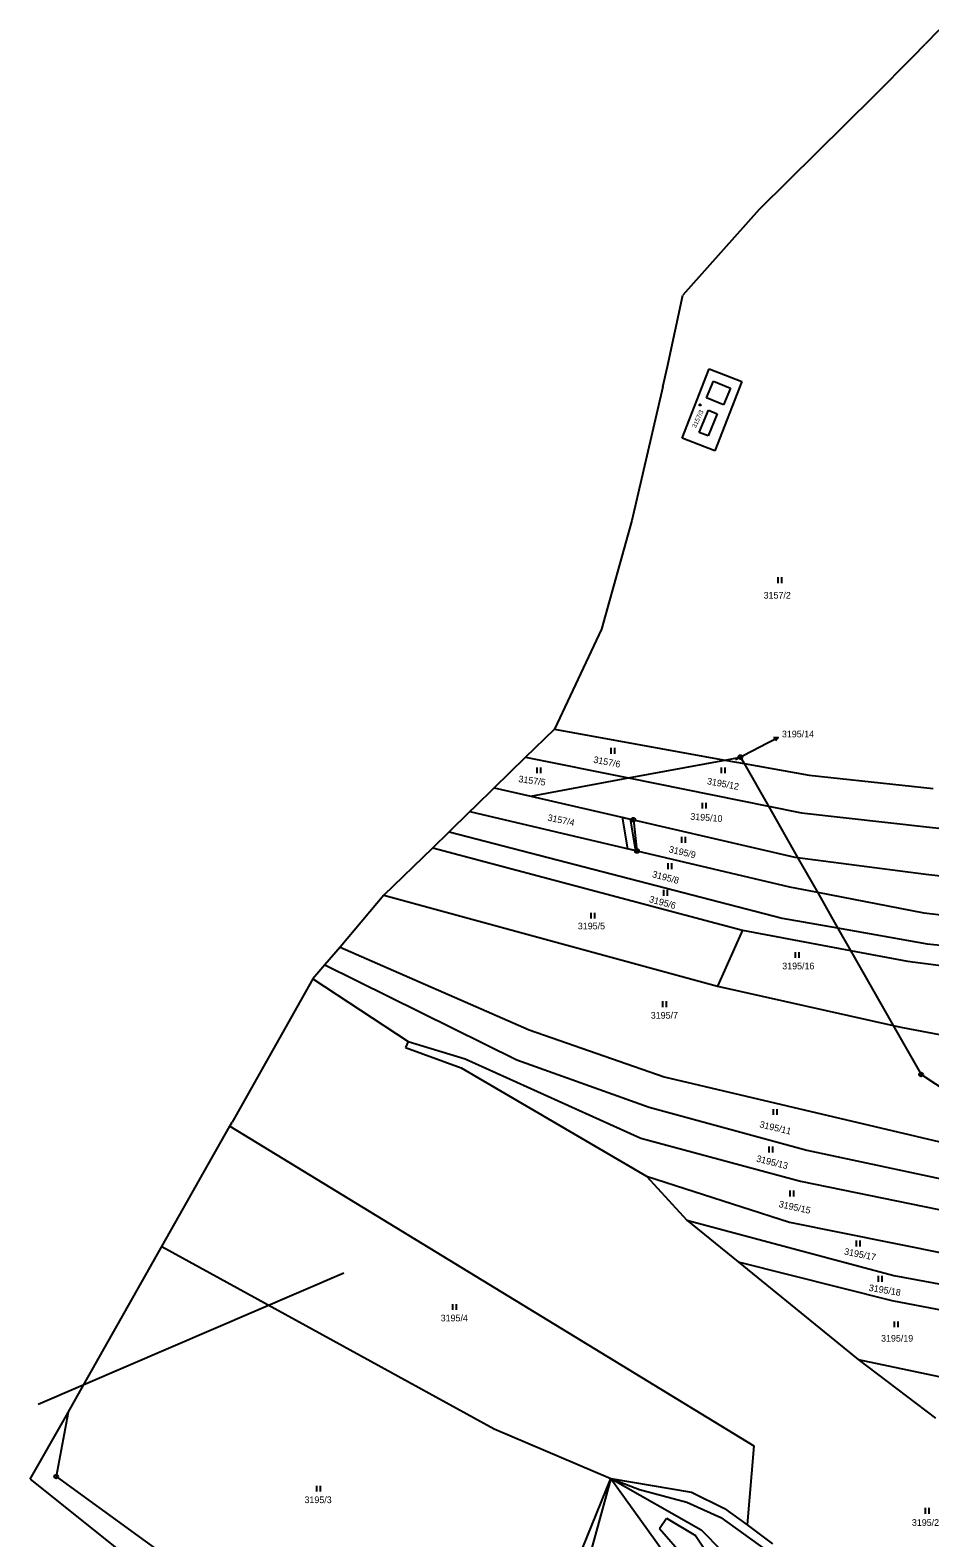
# Model space of a CAD drawing. Extents: x -593183 to -588034, y -1130415 to -1124994.
# Drawn here: x -592840.9 to -592610.9, y -1127703.4 to -1127318.2 of the extents above; entities that cross this region are included whole.
import ezdxf

# ---------------------------------------------------------------- set-up
doc = ezdxf.new("R2010")
doc.units = 0
for name, color, linetype in [('Vrstva 1', 7, 'Continuous'), ('Vrstva 12', 7, 'Continuous'), ('Vrstva 13', 7, 'Continuous'), ('Vrstva 16', 7, 'Continuous'), ('Vrstva 18', 7, 'Continuous'), ('Vrstva 19', 7, 'Continuous'), ('Vrstva 24', 7, 'Continuous'), ('Vrstva 25', 7, 'Continuous'), ('Vrstva 27', 7, 'Continuous'), ('Vrstva 4', 7, 'Continuous')]:
    doc.layers.add(name, color=color, linetype=linetype)

msp = doc.modelspace()

# ---------------------------------------------------------------- linework, layer by layer
at = {"layer": 'Vrstva 1'}
for p, q in [((-592674.27, -1127422.41), (-592667.38, -1127404.71)), ((-592667.38, -1127404.71), (-592658.99, -1127407.97)), ((-592658.99, -1127407.97), (-592665.89, -1127425.68)), ((-592665.89, -1127425.68), (-592674.27, -1127422.41)), ((-592706.93, -1127496.82), (-592663.38, -1127504.67)), ((-592714.27, -1127503.97), (-592688.01, -1127509.26)), ((-592688.01, -1127509.26), (-592663.38, -1127504.67)), ((-592663.38, -1127504.67), (-592659.37, -1127503.92)), ((-592663.38, -1127504.67), (-592658.44, -1127505.56)), ((-592659.37, -1127503.92), (-592658.44, -1127505.56)), ((-592658.44, -1127505.56), (-592652.22, -1127516.47)), ((-592658.44, -1127505.56), (-592641.83, -1127508.55)), ((-592641.83, -1127508.55), (-592610.06, -1127511.95)), ((-592722.27, -1127511.76), (-592712.92, -1127513.91)), ((-592712.92, -1127513.91), (-592688.01, -1127509.26)), ((-592688.01, -1127509.26), (-592652.22, -1127516.47)), ((-592712.92, -1127513.91), (-592686.73, -1127519.94)), ((-592652.22, -1127516.47), (-592643.73, -1127518.18)), ((-592652.22, -1127516.47), (-592644.77, -1127529.55)), ((-592728.54, -1127517.86), (-592685.81, -1127527.91)), ((-592686.73, -1127519.94), (-592685.81, -1127527.91)), ((-592686.73, -1127519.94), (-592645.43, -1127529.46)), ((-592643.73, -1127518.18), (-592611.04, -1127521.85)), ((-592733.84, -1127523.03), (-592648.7, -1127545.06)), ((-592611.04, -1127521.85), (-592564.58, -1127526.73)), ((-592738.02, -1127527.1), (-592658.83, -1127548.13)), ((-592685.81, -1127527.91), (-592646.8, -1127537.09)), ((-592645.43, -1127529.46), (-592644.77, -1127529.55)), ((-592644.77, -1127529.55), (-592611.99, -1127533.87)), ((-592644.77, -1127529.55), (-592639.7, -1127538.46)), ((-592611.99, -1127533.87), (-592565.8, -1127539.02)), ((-592750.48, -1127539.23), (-592665.22, -1127562.43)), ((-592646.8, -1127537.09), (-592639.7, -1127538.46)), ((-592639.7, -1127538.46), (-592612.48, -1127543.69)), ((-592639.7, -1127538.46), (-592634.51, -1127547.58)), ((-592648.7, -1127545.06), (-592634.51, -1127547.58)), ((-592612.48, -1127543.69), (-592566.79, -1127549.22)), ((-592658.83, -1127548.13), (-592665.22, -1127562.43)), ((-592658.83, -1127548.13), (-592631.22, -1127553.35)), ((-592634.51, -1127547.58), (-592611.65, -1127551.63)), ((-592634.51, -1127547.58), (-592631.22, -1127553.35)), ((-592761.7, -1127552.44), (-592713.37, -1127573.59)), ((-592631.22, -1127553.35), (-592616.68, -1127556.1)), ((-592631.22, -1127553.35), (-592620.32, -1127572.49)), ((-592611.65, -1127551.63), (-592567.27, -1127556.14)), ((-592765.58, -1127557.02), (-592716.53, -1127581.25)), ((-592616.68, -1127556.1), (-592558.96, -1127563.39)), ((-592768.63, -1127560.61), (-592744.31, -1127576.55)), ((-592665.22, -1127562.43), (-592620.32, -1127572.49)), ((-592713.37, -1127573.59), (-592678.89, -1127585.57)), ((-592620.32, -1127572.49), (-592617.94, -1127573.02)), ((-592620.32, -1127572.49), (-592613.18, -1127585.02)), ((-592617.94, -1127573.02), (-592560.53, -1127583.69)), ((-592744.31, -1127576.55), (-592744.96, -1127578.1)), ((-592744.96, -1127578.1), (-592730.74, -1127583.29)), ((-592744.31, -1127576.55), (-592729.71, -1127581.01)), ((-592729.71, -1127581.01), (-592684.82, -1127601.25)), ((-592716.53, -1127581.25), (-592682.72, -1127593.32)), ((-592730.74, -1127583.29), (-592683.38, -1127611)), ((-592678.89, -1127585.57), (-592604, -1127603.21)), ((-592581.64, -1127605.85), (-592613.18, -1127585.02)), ((-592682.72, -1127593.32), (-592642.37, -1127604.37)), ((-592789.86, -1127598.18), (-592655.91, -1127679.84)), ((-592684.82, -1127601.25), (-592644.04, -1127612.24)), ((-592642.37, -1127604.37), (-592604, -1127612.54)), ((-592683.38, -1127611), (-592646.83, -1127622.71)), ((-592683.38, -1127611), (-592673.06, -1127622.24)), ((-592644.04, -1127612.24), (-592605.36, -1127620.17)), ((-592673.06, -1127622.24), (-592620.15, -1127636.38)), ((-592673.06, -1127622.24), (-592659.9, -1127632.84)), ((-592646.83, -1127622.71), (-592606.57, -1127630.83)), ((-592807.23, -1127628.92), (-592722.35, -1127675.53)), ((-592659.9, -1127632.84), (-592620.64, -1127642.79)), ((-592659.9, -1127632.84), (-592629.24, -1127657.84)), ((-592620.15, -1127636.38), (-592590.8, -1127641.77)), ((-592620.64, -1127642.79), (-592607.29, -1127645.33)), ((-592629.24, -1127657.84), (-592600.61, -1127663.85)), ((-592629.24, -1127657.84), (-592609.53, -1127672.81)), ((-592831.18, -1127671.35), (-592834.28, -1127687.71)), ((-592831.2, -1127671.34), (-592831.18, -1127671.35)), ((-592722.35, -1127675.53), (-592692.49, -1127688.21)), ((-592655.91, -1127679.84), (-592657.64, -1127700.1)), ((-592834.28, -1127687.71), (-592721.3, -1127769.62)), ((-592718.74, -1127752.82), (-592692.49, -1127688.21)), ((-592692.49, -1127688.21), (-592698.38, -1127709.58)), ((-592692.49, -1127688.21), (-592671.84, -1127691.71)), ((-592692.49, -1127688.21), (-592685.13, -1127691.05)), ((-592692.49, -1127688.21), (-592675.03, -1127712.5)), ((-592692.49, -1127688.21), (-592669.41, -1127701.38)), ((-592685.13, -1127691.05), (-592673.03, -1127694.26)), ((-592671.84, -1127691.71), (-592663.39, -1127695.86)), ((-592673.03, -1127694.26), (-592664.38, -1127698.15)), ((-592663.39, -1127695.86), (-592657.64, -1127700.1)), ((-592680.07, -1127700.99), (-592678.26, -1127698.33)), ((-592680.07, -1127700.99), (-592673.63, -1127708.32)), ((-592678.26, -1127698.33), (-592670.86, -1127702.75)), ((-592669.41, -1127701.38), (-592655.57, -1127715.27)), ((-592664.38, -1127698.15), (-592652.8, -1127706.56)), ((-592657.64, -1127700.1), (-592651.12, -1127704.9)), ((-592670.86, -1127702.75), (-592660.52, -1127718.31))]:
    msp.add_line(p, q, dxfattribs=at)
at = {"layer": 'Vrstva 12'}
msp.add_line((-592838.89, -1127669.27), (-592760.73, -1127635.67), dxfattribs=at)
at = {"layer": 'Vrstva 13'}
for p, q in [((-592608.63, -1127318.2), (-592612.15, -1127321.78)), ((-592615.24, -1127324.92), (-592612.15, -1127321.78)), ((-592625.17, -1127335.02), (-592615.24, -1127324.92)), ((-592625.17, -1127335.02), (-592654.54, -1127364.01)), ((-592654.54, -1127364.01), (-592667.18, -1127378.19)), ((-592667.18, -1127378.19), (-592674.07, -1127385.94)), ((-592678.04, -1127404.1), (-592674.07, -1127385.94)), ((-592679.18, -1127409.33), (-592678.04, -1127404.1)), ((-592679.18, -1127409.33), (-592687.13, -1127443.51)), ((-592687.13, -1127443.51), (-592694.85, -1127471.21)), ((-592694.85, -1127471.21), (-592706.93, -1127496.82)), ((-592714.27, -1127503.97), (-592706.93, -1127496.82)), ((-592722.27, -1127511.76), (-592714.27, -1127503.97)), ((-592727.21, -1127516.57), (-592722.27, -1127511.76)), ((-592728.54, -1127517.86), (-592727.21, -1127516.57)), ((-592733.84, -1127523.03), (-592728.54, -1127517.86)), ((-592738.02, -1127527.1), (-592733.84, -1127523.03)), ((-592750.48, -1127539.23), (-592738.02, -1127527.1)), ((-592750.48, -1127539.23), (-592761.7, -1127552.44)), ((-592761.7, -1127552.44), (-592765.58, -1127557.02)), ((-592765.58, -1127557.02), (-592768.63, -1127560.61)), ((-592768.63, -1127560.61), (-592789.32, -1127597.23)), ((-592789.86, -1127598.18), (-592789.32, -1127597.23)), ((-592807.23, -1127628.92), (-592789.86, -1127598.18)), ((-592827.29, -1127664.42), (-592807.23, -1127628.92)), ((-592831.2, -1127671.34), (-592827.29, -1127664.42)), ((-592840.93, -1127688.42), (-592831.64, -1127672.12)), ((-592831.64, -1127672.12), (-592831.2, -1127671.34)), ((-592840.93, -1127688.42), (-592721.46, -1127783.67))]:
    msp.add_line(p, q, dxfattribs=at)
at = {"layer": 'Vrstva 16'}
msp.add_line((-592660.61, -1127504.55), (-592652.41, -1127500.27), dxfattribs=at)
at = {"layer": 'Vrstva 24'}
for centre, radius in [((-592659.37, -1127503.92), 0.5), ((-592659.37, -1127503.92), 0.0327), ((-592686.73, -1127519.94), 0.5), ((-592686.73, -1127519.94), 0.0327), ((-592685.81, -1127527.91), 0.5), ((-592685.81, -1127527.91), 0.0327), ((-592613.18, -1127585.02), 0.5), ((-592613.18, -1127585.02), 0.0327), ((-592834.28, -1127687.71), 0.5), ((-592834.28, -1127687.71), 0.0327)]:
    msp.add_circle(centre, radius, dxfattribs=at)
at = {"layer": 'Vrstva 25'}
for p, q in [((-592649.79, -1127457.95), (-592649.79, -1127459.45)), ((-592648.77, -1127459.45), (-592648.77, -1127457.95)), ((-592652.41, -1127500.27), (-592649.75, -1127498.88)), ((-592692.5, -1127501.59), (-592692.5, -1127503.09)), ((-592691.47, -1127503.09), (-592691.47, -1127501.59)), ((-592711.41, -1127506.54), (-592711.41, -1127508.04)), ((-592710.39, -1127508.04), (-592710.39, -1127506.54)), ((-592664.27, -1127506.55), (-592664.27, -1127508.05)), ((-592663.24, -1127508.05), (-592663.24, -1127506.55)), ((-592669.14, -1127515.57), (-592669.14, -1127517.07)), ((-592668.11, -1127517.07), (-592668.11, -1127515.57)), ((-592674.39, -1127524.32), (-592674.39, -1127525.82)), ((-592673.36, -1127525.82), (-592673.36, -1127524.32)), ((-592677.94, -1127531.05), (-592677.94, -1127532.55)), ((-592676.92, -1127532.55), (-592676.92, -1127531.05)), ((-592679.04, -1127537.84), (-592679.04, -1127539.34)), ((-592678.02, -1127539.34), (-592678.02, -1127537.84)), ((-592697.58, -1127543.67), (-592697.58, -1127545.17)), ((-592696.56, -1127545.17), (-592696.56, -1127543.67)), ((-592645.34, -1127553.72), (-592645.34, -1127555.22)), ((-592644.32, -1127555.22), (-592644.32, -1127553.72)), ((-592679.28, -1127566.31), (-592679.28, -1127567.81)), ((-592678.26, -1127567.81), (-592678.26, -1127566.31)), ((-592651.02, -1127593.84), (-592651.02, -1127595.34)), ((-592649.99, -1127595.34), (-592649.99, -1127593.84)), ((-592652.06, -1127603.4), (-592652.06, -1127604.9)), ((-592651.04, -1127604.9), (-592651.04, -1127603.4)), ((-592646.74, -1127614.65), (-592646.74, -1127616.15)), ((-592645.72, -1127616.15), (-592645.72, -1127614.65)), ((-592629.74, -1127627.42), (-592629.74, -1127628.92)), ((-592628.72, -1127628.92), (-592628.72, -1127627.42)), ((-592624.11, -1127636.48), (-592624.11, -1127637.98)), ((-592623.09, -1127637.98), (-592623.09, -1127636.48)), ((-592732.95, -1127643.66), (-592732.95, -1127645.16)), ((-592731.93, -1127645.16), (-592731.93, -1127643.66)), ((-592620.08, -1127648.08), (-592620.08, -1127649.58)), ((-592619.06, -1127649.58), (-592619.06, -1127648.08)), ((-592767.7, -1127690.08), (-592767.7, -1127691.58)), ((-592766.68, -1127691.58), (-592766.68, -1127690.08)), ((-592612.12, -1127695.75), (-592612.12, -1127697.25)), ((-592611.09, -1127697.25), (-592611.09, -1127695.75))]:
    msp.add_line(p, q, dxfattribs=at)
msp.add_lwpolyline([(-592650.87, -1127498.9), (-592649.75, -1127498.88), (-592650.41, -1127499.79)], dxfattribs=at)
for radius in [0.175, 0.15]:
    msp.add_circle((-592669.68, -1127413.95), radius, dxfattribs=at)
at = {"layer": 'Vrstva 27'}
for p, q in [((-592688.12, -1127527.37), (-592689.52, -1127519.3)), ((-592689.52, -1127519.3), (-592688.55, -1127519.52)), ((-592688.55, -1127519.52), (-592687.58, -1127519.75)), ((-592687.58, -1127519.75), (-592686.18, -1127527.83)), ((-592687.15, -1127527.6), (-592688.12, -1127527.37)), ((-592686.18, -1127527.83), (-592687.15, -1127527.6))]:
    msp.add_line(p, q, dxfattribs=at)
at = {"layer": 'Vrstva 4'}
for p, q in [((-592668.01, -1127412.15), (-592666.21, -1127407.91)), ((-592666.21, -1127407.91), (-592661.94, -1127409.7)), ((-592663.71, -1127413.93), (-592668.01, -1127412.15)), ((-592661.94, -1127409.7), (-592663.71, -1127413.93)), ((-592669.87, -1127420.97), (-592667.56, -1127415.32)), ((-592665.3, -1127416.24), (-592667.59, -1127421.86)), ((-592667.56, -1127415.32), (-592665.3, -1127416.24)), ((-592667.59, -1127421.86), (-592669.87, -1127420.97))]:
    msp.add_line(p, q, dxfattribs=at)

# ---------------------------------------------------------------- texts
at = {"layer": 'Vrstva 16'}
msp.add_text('3195/14', height=1.7, dxfattribs=at).set_placement((-592648.75, -1127498.88))
at = {"layer": 'Vrstva 18'}
for s, height, p in [('3157/2', 1.7, (-592653.43, -1127463.43)), ('3195/14', 0.1, (-592660.61, -1127504.55)), ('3195/5', 1.7, (-592700.92, -1127547.93)), ('3195/16', 1.7, (-592648.67, -1127558.15)), ('3195/7', 1.7, (-592682.27, -1127570.74)), ('3195/4', 1.7, (-592735.98, -1127648.09)), ('3195/19', 1.7, (-592623.41, -1127653.25)), ('3195/3', 1.7, (-592770.8, -1127694.52)), ('3195/2', 1.7, (-592615.53, -1127700.33))]:
    msp.add_text(s, height=height, dxfattribs=at).set_placement(p)
for s, rotation, p in [('3157/6', 349.1436, (-592697.04, -1127505.33)), ('3157/5', 352.3494, (-592716.18, -1127510.31)), ('3195/12', 349.5698, (-592668, -1127510.83)), ('3157/4', 348.2651, (-592708.77, -1127520.13)), ('3195/10', 355.675, (-592672.22, -1127519.89)), ('3195/9', 346.7595, (-592677.77, -1127528.22)), ('3195/8', 345.277, (-592682.04, -1127534.58)), ('3195/6', 344.8866, (-592682.83, -1127540.95)), ('3195/11', 346.7492, (-592654.59, -1127598.5)), ('3195/13', 345.9638, (-592655.43, -1127607.23)), ('3195/15', 347.6446, (-592649.66, -1127618.86)), ('3195/17', 348.851, (-592632.96, -1127630.99)), ('3195/18', 350.7577, (-592626.63, -1127640.27))]:
    msp.add_text(s, height=1.7, rotation=rotation, dxfattribs=at).set_placement(p)
at = {"layer": 'Vrstva 19'}
msp.add_text('3157/3', height=1.14, rotation=65.0952, dxfattribs=at).set_placement((-592670.78, -1127419.94))

doc.saveas('drawing.dxf')
